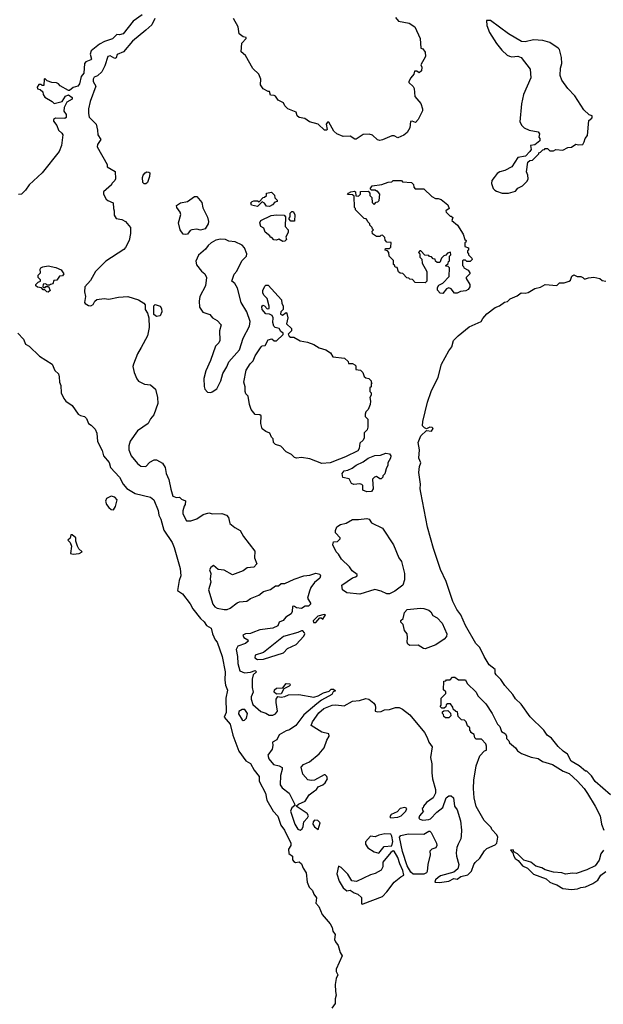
# Model space of a CAD drawing. Extents: x 1861455 to 2058065, y 200073 to 437907.
# Tile 270 of 574: x 1903355 to 1908263, y 368248 to 376534. Entities that reach past the tile are written whole.
import ezdxf

# ---------------------------------------------------------------- set-up
doc = ezdxf.new("R2010")
doc.units = 0

msp = doc.modelspace()

# ---------------------------------------------------------------- linework, layer by layer
at = {"layer": '0CON05XD'}
for points in [[(1904385.8, 376575), (1904308.3, 376521.7), (1904225, 376414.2), (1904195, 376406.7), (1904171.7, 376408.3), (1904135, 376374), (1904068.3, 376351.7), (1904025, 376328.8), (1903955, 376272), (1903946.9, 376245), (1903957.6, 376202.4), (1903954, 376196), (1903911.1, 376178.9), (1903900, 376165), (1903894.2, 376085), (1903872, 376055), (1903858.5, 375995), (1903845, 375976), (1903806, 375964), (1903775, 375937.5), (1903765, 375937.5), (1903696.4, 375976.4), (1903680, 375995), (1903664.1, 376004.1), (1903625, 376006.7), (1903585, 376020), (1903565, 376040), (1903560, 376035), (1903558.3, 375981.7), (1903545, 375980), (1903535, 375990), (1903515, 375987.5), (1903501.2, 375965), (1903505, 375952.5), (1903527.5, 375947.5), (1903548.3, 375928.3), (1903552.5, 375905), (1903565, 375883.3), (1903627.5, 375845), (1903645, 375827.5), (1903712.5, 375845), (1903740.7, 375889.3), (1903765, 375902.5), (1903795, 375880), (1903795.7, 375864.3), (1903750.6, 375839.4), (1903730, 375795), (1903725.8, 375765), (1903745.7, 375735), (1903745, 375710), (1903735, 375704), (1903655, 375705.6), (1903638, 375695), (1903639.7, 375679.7), (1903666.7, 375645), (1903682.5, 375605), (1903709.5, 375579.5), (1903716.7, 375565), (1903705.8, 375475), (1903686.3, 375423.7), (1903545, 375246.7), (1903433.3, 375145), (1903405, 375100), (1903370, 375065), (1903345, 375062.5)], [(1904491.9, 376545), (1904465, 376490), (1904416, 376445), (1904305, 376354), (1904227.4, 376262.6), (1904175, 376242.5), (1904165, 376213.3), (1904155, 376206.7), (1904115, 376230), (1904097.5, 376225), (1904070.8, 376145), (1904046.2, 376095), (1904008.9, 376061.1), (1903980.6, 376049.4), (1903972.5, 376035), (1903973.8, 376013.8), (1903994.3, 375975), (1903947.8, 375845), (1903932.5, 375785), (1903932.5, 375745), (1903938.8, 375715), (1903996.7, 375655), (1904008.8, 375605), (1904010.8, 375565), (1904036.2, 375525), (1904010, 375485), (1904007.5, 375465), (1904090, 375315), (1904090, 375295), (1904157, 375257), (1904160, 375195), (1904155, 375180), (1904130, 375155), (1904126.4, 375143.6), (1904060, 375085), (1904060, 375065), (1904083.6, 375023.6), (1904095, 375012.5), (1904141.7, 374991.7), (1904142.5, 374945), (1904150, 374925), (1904148.3, 374888.3)], [(1906385, 375517.5), (1906363, 375523), (1906322.5, 375562.5), (1906295, 375570), (1906243, 375567), (1906185, 375527.5), (1906175, 375527.5), (1906133, 375553), (1906075, 375552.5), (1906022.5, 375575), (1905997.5, 375595), (1905955, 375672.5), (1905945, 375672.5), (1905933.8, 375655), (1905940.7, 375609.3), (1905935.9, 375604.1), (1905917.5, 375605), (1905865, 375656.2), (1905793.6, 375673.6), (1905751.7, 375701.7), (1905705, 375710), (1905690, 375725), (1905680, 375755), (1905610, 375785), (1905585, 375810), (1905572.5, 375835), (1905528.3, 375858.3), (1905505, 375890), (1905495, 375897.5), (1905465, 375900), (1905455, 375930), (1905445, 375930), (1905403, 375953), (1905381.2, 375985), (1905383, 376033), (1905367, 376077), (1905315, 376122.5), (1905253.6, 376233.6), (1905217.5, 376265), (1905223.6, 376336.4), (1905260, 376375), (1905260, 376385), (1905235, 376390), (1905200, 376415), (1905192.5, 376475), (1905152.5, 376545)], [(1906515, 376552.5), (1906540.7, 376520.7), (1906630, 376505), (1906677.5, 376475), (1906723.3, 376375), (1906730, 376295), (1906745, 376290), (1906765, 376260), (1906766.7, 376225), (1906730, 376155), (1906737.5, 376135), (1906735, 376102.5), (1906715, 376087.5), (1906695, 376100), (1906675, 376100), (1906670, 376075), (1906643.9, 376046.1), (1906626.7, 376015), (1906627.5, 376005), (1906665, 375971.2), (1906674, 375955), (1906677.7, 375887.7), (1906727.7, 375827.7), (1906743.3, 375785), (1906743, 375767), (1906706.1, 375693.9), (1906685, 375670), (1906655, 375680), (1906641.7, 375678.3), (1906637.5, 375625), (1906612.5, 375585), (1906585, 375562.5), (1906535, 375540), (1906505, 375557.5), (1906485, 375557.5), (1906405, 375522.5), (1906385, 375517.5)], [(1907465, 375073.8), (1907525, 375090), (1907544.1, 375115.9), (1907582.5, 375135), (1907622.5, 375175), (1907632.5, 375195), (1907630, 375225), (1907617.5, 375255), (1907630, 375335), (1907645, 375350), (1907668.3, 375351.7), (1907720, 375405), (1907720, 375415), (1907735, 375420), (1907755, 375440), (1907768.3, 375441.7), (1907775, 375450), (1907795, 375450), (1907815, 375430), (1907845, 375430), (1907865, 375442.5), (1907923, 375437), (1907965, 375457.5), (1907995, 375462.5), (1908033, 375487), (1908055, 375480), (1908090, 375485), (1908102.5, 375505), (1908110, 375535), (1908131.7, 375558.3), (1908142.5, 375685), (1908167.5, 375705), (1908170, 375715), (1908170, 375725), (1908145, 375732.5), (1908100, 375775), (1908025, 375892.5), (1907964.1, 375954.1), (1907913.3, 376025), (1907900, 376065), (1907904.1, 376125.9), (1907913.8, 376165), (1907912, 376215), (1907893.9, 376283.9), (1907883.3, 376295), (1907812.7, 376342.7), (1907755, 376359.2), (1907676.1, 376363.9), (1907605, 376346.7), (1907575, 376350), (1907465.8, 376415.8), (1907315, 376527.5), (1907281.7, 376528.3), (1907282.5, 376485), (1907306.2, 376425), (1907365, 376333.3), (1907408.8, 376278.8), (1907455, 376236.7), (1907475, 376226.7), (1907495, 376221.2), (1907545, 376226.2), (1907572.5, 376215), (1907647.7, 376117.7), (1907653.3, 376045), (1907592, 375905), (1907576, 375825), (1907560, 375675), (1907577.5, 375645), (1907597.5, 375625), (1907640, 375605), (1907715, 375590), (1907727.5, 375575), (1907720, 375545), (1907730, 375535), (1907730, 375515), (1907688.3, 375481.7), (1907650, 375475), (1907657, 375443), (1907646.4, 375423.6), (1907610, 375385), (1907545, 375373.3), (1907493.9, 375296.1), (1907435, 375266.2), (1907392.5, 375255), (1907370.7, 375239.3), (1907345, 375207.5), (1907325, 375180), (1907322.5, 375155), (1907337.5, 375115), (1907350.5, 375100.5), (1907365, 375090), (1907413.9, 375073.9), (1907465, 375073.8)], [(1904415, 375152.5), (1904403, 375153), (1904390, 375165), (1904387.5, 375205), (1904392.5, 375225), (1904410, 375245), (1904425, 375252.5), (1904441.7, 375251.7), (1904450, 375245), (1904447.5, 375215), (1904430, 375165), (1904415, 375152.5)], [(1906915, 374230), (1906891.7, 374231.7), (1906868.3, 374258.3), (1906868.3, 374281.7), (1906880.7, 374299.3), (1906913, 374317), (1906967, 374373), (1906970, 374445), (1906958.3, 374458.3), (1906940, 374460), (1906940, 374465), (1906958.3, 374481.7), (1906961.7, 374498.3), (1906970, 374505), (1906970, 374545), (1906980, 374555), (1906978.3, 374578.3), (1906951.7, 374568.3), (1906938.3, 374551.7), (1906921.7, 374548.3), (1906901.7, 374528.3), (1906888.3, 374491.7), (1906865, 374490), (1906851.7, 374501.7), (1906848.3, 374518.3), (1906831.7, 374521.7), (1906818.3, 374538.3), (1906801.7, 374541.7), (1906795, 374550), (1906761.7, 374551.7), (1906728.3, 374588.3), (1906721.7, 374588.3), (1906710, 374575), (1906720, 374565), (1906720, 374535), (1906738.3, 374518.3), (1906740, 374485), (1906780, 374415), (1906780, 374335), (1906765, 374320), (1906681.7, 374321.7), (1906658.3, 374348.3), (1906635, 374350), (1906628.3, 374358.3), (1906611.7, 374361.7), (1906578.3, 374398.3), (1906555, 374400), (1906541.7, 374411.7), (1906528.3, 374448.3), (1906511.7, 374451.7), (1906508.3, 374468.3), (1906500, 374475), (1906498.3, 374508.3), (1906463, 374543), (1906460, 374575), (1906448.3, 374588.3), (1906430, 374595), (1906431.7, 374608.3), (1906465, 374610), (1906475, 374620), (1906478.3, 374658.3), (1906441.7, 374661.7), (1906428.3, 374678.3), (1906425, 374700), (1906405, 374720), (1906391.7, 374718.3), (1906385, 374710), (1906355, 374710), (1906321.7, 374731.7), (1906320, 374755), (1906330, 374765), (1906321.7, 374771.7), (1906320, 374785), (1906300, 374805), (1906300, 374815), (1906281.7, 374831.7), (1906278.3, 374848.3), (1906268.3, 374858.3), (1906251.7, 374861.7), (1906180, 374935), (1906180, 374945), (1906170, 374955), (1906168.3, 375048.3), (1906155, 375060), (1906112.5, 375062.5), (1906120, 375075), (1906140, 375085), (1906171.7, 375091.7), (1906180, 375085), (1906181.7, 375051.7), (1906205, 375050), (1906220, 375065), (1906221.7, 375088.3), (1906285, 375090), (1906300, 375075), (1906300, 375055), (1906317, 375037), (1906320, 374995), (1906335, 374980), (1906351.7, 374998.3), (1906368.3, 375001.7), (1906378.3, 375011.7), (1906382.5, 375065), (1906365, 375090), (1906355, 375090), (1906345, 375100), (1906315, 375100), (1906301.7, 375111.7), (1906320, 375135), (1906401.7, 375148.3), (1906453, 375167), (1906485, 375170), (1906495, 375180), (1906565, 375180), (1906575, 375170), (1906650, 375165), (1906668.3, 375148.3), (1906670, 375125), (1906681.7, 375111.7), (1906755, 375110), (1906820, 375045), (1906850.7, 375030.7), (1906875, 375030), (1906900.7, 375020.7), (1906956.7, 374975), (1906967.5, 374945), (1906940, 374925), (1906942.5, 374915), (1906975, 374880), (1906985, 374880), (1906998.3, 374868.3), (1906990, 374845), (1907037.5, 374805), (1907085, 374730), (1907100, 374685), (1907110, 374675), (1907108.3, 374661.7), (1907100, 374655), (1907100, 374625), (1907130, 374615), (1907130, 374595), (1907121.7, 374588.3), (1907120, 374575), (1907130, 374565), (1907130, 374555), (1907158.3, 374528.3), (1907160, 374515), (1907145, 374500), (1907115, 374500), (1907105, 374510), (1907085, 374510), (1907080, 374505), (1907080, 374465), (1907088.3, 374458.3), (1907090, 374445), (1907126.4, 374426.4), (1907140, 374405), (1907140, 374395), (1907110, 374365), (1907110, 374355), (1907140, 374305), (1907140, 374285), (1907126.4, 374263.6), (1907107, 374253), (1907063.6, 374246.4), (1907035, 374232.5), (1907011.7, 374231.7), (1906985, 374270), (1906965, 374277.5), (1906945, 374270), (1906915, 374230)], [(1904745.7, 374725.7), (1904730, 374730), (1904704.2, 374765), (1904690.6, 374825), (1904710.5, 374895), (1904704.4, 374915), (1904676, 374955), (1904675, 374970), (1904708.3, 374991.7), (1904765.9, 375004.1), (1904825, 375046.7), (1904845, 375047.5), (1904886.7, 374995), (1904895, 374950), (1904935, 374872.5), (1904944, 374835), (1904940, 374815), (1904913.8, 374775), (1904875, 374763.5), (1904845, 374770), (1904802.9, 374767.1), (1904789.4, 374760.6), (1904765, 374729.4), (1904745.7, 374725.7)], [(1905355, 374962.5), (1905305, 374972.5), (1905298.3, 374991.7), (1905310, 375005), (1905325, 375010), (1905355, 375010), (1905368.3, 375001.7), (1905401.7, 375038.3), (1905415, 375040), (1905430, 375055), (1905430, 375075), (1905471.7, 375081.7), (1905497, 375057), (1905500, 375035), (1905520, 375015), (1905520, 375005), (1905501.7, 374998.3), (1905480, 374975), (1905455, 374963.3), (1905430, 374965), (1905415, 374990), (1905395, 375000), (1905355, 374962.5)], [(1904148.3, 374888.3), (1904165, 374862.5), (1904215, 374853.3), (1904245, 374836.7), (1904286.7, 374785), (1904286.2, 374735), (1904276.2, 374675), (1904244.1, 374615.9), (1904229.5, 374600.5), (1904078.3, 374501.7), (1903992, 374415), (1903951.5, 374338.5), (1903903.8, 374285), (1903901.2, 374245), (1903908.8, 374205), (1903900, 374155), (1903906.2, 374145), (1903935, 374128.8), (1903953.6, 374126.4), (1903971.7, 374138.3), (1903987.5, 374165), (1904005, 374180), (1904065, 374187.1), (1904105, 374183.1), (1904185, 374200), (1904265, 374204.2), (1904355, 374176.7), (1904399.7, 374149.7), (1904410.5, 374135), (1904409.6, 374095), (1904430.5, 374065), (1904440, 374025), (1904443.1, 373945), (1904428.8, 373875), (1904376, 373775), (1904346.6, 373723.4), (1904311.2, 373635), (1904306.7, 373615), (1904318.8, 373565), (1904340.9, 373510.9), (1904355, 373491.2), (1904405, 373466.7), (1904455, 373462.5), (1904498, 373425), (1904513.3, 373355), (1904515.6, 373305), (1904481.7, 373208.3), (1904455.9, 373174.1), (1904436.7, 373135), (1904346.2, 373075), (1904283.9, 372986.1), (1904271.7, 372948.3), (1904273.8, 372915), (1904291.2, 372865), (1904345, 372798.8), (1904375, 372776.2), (1904415, 372773.8), (1904450.4, 372809.6), (1904485, 372831), (1904505, 372829.7), (1904555, 372802.9), (1904578.4, 372765), (1904586.7, 372715), (1904610.3, 372665), (1904625, 372583.3), (1904644.1, 372524.1), (1904675, 372512.5), (1904700, 372515), (1904715, 372500), (1904750, 372485), (1904747, 372453), (1904738.3, 372441.7), (1904728.3, 372401.7), (1904727.5, 372375), (1904758.3, 372318.3), (1904795, 372317.5), (1904845, 372333.3), (1904899.3, 372370.7), (1904945, 372383.3), (1904976.4, 372376.4), (1905055, 372377.5), (1905095, 372363.3), (1905110, 372345), (1905123.3, 372295), (1905165, 372260), (1905210, 372235), (1905236.7, 372185), (1905331.7, 372061.7), (1905330, 372005), (1905350, 371955), (1905325, 371926.7), (1905268.3, 371921.7), (1905233.3, 371895), (1905145, 371861.2), (1905075, 371902.5), (1905025, 371906.7), (1904985, 371940), (1904962.5, 371925), (1904952.5, 371905), (1904962.5, 371875), (1904957.5, 371825), (1904961.2, 371801.2), (1904943.6, 371735), (1904980, 371615), (1904995, 371592.5), (1905015, 371581.9), (1905075, 371570), (1905098.8, 371571.2), (1905125, 371582.7), (1905182.6, 371627.4), (1905205, 371635.8), (1905265, 371641.5), (1905295, 371662.7), (1905365, 371690.8), (1905405, 371721.2), (1905465, 371740.4), (1905505, 371769.6), (1905530.9, 371769.1), (1905555, 371788.2), (1905585, 371789.6), (1905662.7, 371827.3), (1905745, 371853.4), (1905795, 371860), (1905844.5, 371875.5), (1905878.2, 371868.2), (1905885.4, 371855), (1905878.9, 371835), (1905835, 371798.9), (1905804.3, 371755.7), (1905791.2, 371725), (1905776.4, 371666.4), (1905800, 371625), (1905800, 371615), (1905785, 371600), (1905755, 371600), (1905725, 371580), (1905683.6, 371583.6), (1905667, 371597), (1905655, 371597.5), (1905650, 371595), (1905646.4, 371553.6), (1905637.5, 371535), (1905593.6, 371506.4), (1905570.7, 371479.3), (1905537.5, 371465), (1905525, 371432.2), (1905485, 371413.9), (1905375, 371400.6), (1905315, 371377.5), (1905295, 371367.5), (1905253.9, 371366.1), (1905232.5, 371355), (1905238.8, 371335), (1905275, 371316.7), (1905276, 371305), (1905253.8, 371285), (1905189.2, 371260.8), (1905176.4, 371235), (1905188.1, 371175), (1905190, 371115), (1905205.8, 371055), (1905245, 371038.9), (1905296.2, 371043.8), (1905335, 371057.5), (1905347, 371047), (1905319.3, 371020.7), (1905310, 370985), (1905308.8, 370915), (1905318, 370875), (1905302.5, 370835), (1905302.5, 370815), (1905315, 370772.5), (1905383, 370713), (1905425, 370698.9), (1905452.1, 370682.1), (1905485, 370682.9), (1905505, 370692.2), (1905523.1, 370715), (1905511.4, 370788.6), (1905513.3, 370815), (1905525, 370840), (1905553, 370833), (1905585, 370837.5), (1905615, 370852.5), (1905703.6, 370856.4), (1905828.3, 370831.7), (1905865, 370843.3), (1905910.5, 370869.5), (1905957, 370883), (1905975, 370900), (1905995, 370900), (1906010, 370885), (1905991.7, 370878.3), (1905980, 370855), (1905893.1, 370806.9), (1905852.7, 370777.3), (1905743.3, 370685), (1905677.5, 370595), (1905625, 370558.8), (1905595, 370550), (1905536.7, 370515), (1905517.5, 370475), (1905480, 370455), (1905483.8, 370425), (1905478, 370395), (1905443.3, 370345), (1905450, 370315), (1905490, 370265), (1905536.4, 370256.4), (1905561.7, 370241.7), (1905562.5, 370225), (1905547.5, 370175), (1905546, 370095), (1905561.3, 370071.3), (1905622.5, 370025), (1905667.5, 369935), (1905668.3, 369921.7), (1905645, 369902.5), (1905632.5, 369875), (1905668.9, 369765), (1905695, 369721.4), (1905715, 369713.8), (1905730, 369725), (1905740, 369745), (1905743.3, 369785), (1905775, 369817.5), (1905783.8, 369835), (1905773.8, 369855), (1905680, 369915), (1905698.8, 369931.2), (1905755, 369957.5), (1905789.2, 370010.8), (1905835.2, 370044.8), (1905851.8, 370055), (1905865, 370079.5), (1905904, 370095), (1905925, 370113.3), (1905943.5, 370145), (1905938.9, 370165), (1905925, 370178.6), (1905915, 370179.2), (1905835, 370134.4), (1905805, 370130.6), (1905777, 370137), (1905735.8, 370185.8), (1905721.2, 370245), (1905741.2, 370265), (1905791.5, 370288.5), (1905874.2, 370355), (1905915, 370407.5), (1905938.9, 370471.1), (1905958.8, 370505), (1905954.2, 370525), (1905895, 370538.9), (1905807.5, 370595), (1905818, 370625), (1905870.2, 370699.8), (1905912.2, 370737.8), (1905984.1, 370765.9), (1906015, 370768.5), (1906085, 370759.2), (1906155, 370799.6), (1906213.3, 370805), (1906265, 370820.6), (1906291.4, 370815), (1906332.4, 370782.4), (1906344.5, 370765), (1906348.1, 370745), (1906343.8, 370713.8), (1906365, 370708.8), (1906395, 370712), (1906424.3, 370725.7), (1906465, 370730), (1906515, 370746.7), (1906546.4, 370746.4), (1906575, 370732.5), (1906637.5, 370685), (1906760, 370535), (1906783.3, 370495), (1906796.7, 370455), (1906823.3, 370415), (1906811.2, 370325), (1906821.7, 370271.7), (1906820, 370195), (1906826.2, 370146.2), (1906853.3, 370055), (1906852.5, 370025), (1906833, 369987), (1906775, 369947.5), (1906750, 369915), (1906748.3, 369901.7), (1906740, 369895), (1906741.7, 369881.7), (1906750, 369875), (1906717.5, 369835), (1906712.5, 369815), (1906720, 369805), (1906745, 369798.8), (1906795, 369802.5), (1906810.5, 369809.5), (1906864.3, 369865.7), (1906912.5, 369905), (1906942.5, 369985), (1906965, 370003.3), (1906985, 370002.5), (1907002.5, 369985), (1907012.5, 369915), (1907033.3, 369885), (1907063.6, 369793.6), (1907071.2, 369715), (1907068.8, 369665), (1907065, 369640), (1907043.6, 369596.4), (1907031.7, 369568.3), (1907025.8, 369524.2), (1907027.8, 369495), (1907048.1, 369425), (1907040.5, 369389.5), (1907005, 369360), (1906895, 369330), (1906875, 369316.2), (1906853.3, 369295), (1906847.5, 369277.5), (1906885, 369274), (1906964.1, 369285.9), (1907005, 369307.5), (1907035, 369302.5), (1907065, 369322.5), (1907125, 369337.5), (1907155, 369370), (1907173.3, 369425), (1907185, 369442.5), (1907225, 369477.5), (1907265, 369540), (1907285, 369560), (1907355, 369590), (1907367, 369603), (1907377.5, 369655), (1907367.5, 369675), (1907325, 369720), (1907320, 369735), (1907260, 369795), (1907194.1, 369914.1), (1907176.4, 369986.4), (1907170.8, 370065), (1907174, 370135), (1907193.8, 370255), (1907225, 370340), (1907265, 370380), (1907281.7, 370388.3), (1907281.7, 370421.7), (1907275, 370440), (1907238.3, 370478.3), (1907195, 370480), (1907181.7, 370491.7), (1907178.3, 370518.3), (1907150, 370535), (1907150, 370545), (1907140, 370555), (1907140, 370575), (1907121.7, 370591.7), (1907110, 370625), (1907095, 370640), (1907071.7, 370641.7), (1907041.7, 370671.7), (1907038.3, 370708.3), (1907021.7, 370711.7), (1907001.7, 370731.7), (1906998.3, 370748.3), (1906978.3, 370778.3), (1906951.7, 370778.3), (1906941.7, 370768.3), (1906938.3, 370751.7), (1906925, 370740), (1906905, 370740), (1906890, 370755), (1906900, 370765), (1906900, 370825), (1906940, 370865), (1906938.3, 370878.3), (1906920, 370895), (1906921.7, 370968.3), (1906938.3, 370971.7), (1906945, 370980), (1906975, 370980), (1906995, 371000), (1907015, 371000), (1907045, 370980), (1907105, 370980), (1907117, 370947), (1907193.3, 370875), (1907207.5, 370845), (1907275.8, 370775.8), (1907330, 370695), (1907372.5, 370605), (1907392.5, 370585), (1907407.5, 370545), (1907440, 370525), (1907450, 370505), (1907450, 370485), (1907470, 370465), (1907475, 370450), (1907525, 370407.5), (1907540.7, 370380.7), (1907575, 370358.8), (1907657.7, 370327.7), (1907715, 370316), (1907752.9, 370292.9), (1907835, 370266), (1907925, 370211.2), (1907975, 370190), (1908046.7, 370125), (1908101.2, 370065), (1908131.4, 370021.4), (1908196, 369915), (1908236, 369835), (1908248.8, 369765), (1908268.8, 369715)], [(1905568.3, 374668.3), (1905535, 374687.5), (1905515, 374680), (1905493, 374683), (1905475, 374700), (1905465, 374700), (1905460, 374715), (1905420, 374745), (1905409.3, 374779.3), (1905382.5, 374795), (1905373.8, 374825), (1905383.3, 374845), (1905470, 374885), (1905515, 374893.3), (1905578.3, 374888.3), (1905590, 374875), (1905587.5, 374795), (1905612.5, 374765), (1905612.5, 374745), (1905592.5, 374705), (1905597.5, 374685), (1905585, 374670), (1905568.3, 374668.3)], [(1905665, 374840), (1905635, 374840), (1905620, 374855), (1905620, 374865), (1905630, 374875), (1905630, 374905), (1905645, 374920), (1905655, 374920), (1905670, 374895), (1905665, 374840)], [(1904963, 373397), (1904975, 373403.3), (1905011.7, 373428.3), (1905025, 373448.8), (1905045.6, 373495), (1905062.2, 373557.8), (1905097.9, 373612.1), (1905114, 373655), (1905202.5, 373755), (1905233.8, 373855), (1905287.5, 373955), (1905294.3, 373995), (1905265.6, 374075), (1905217.8, 374155), (1905188, 374275), (1905165, 374313.3), (1905140, 374335), (1905158.3, 374391.7), (1905182.3, 374417.7), (1905223.3, 374505), (1905262.5, 374545), (1905264.2, 374565), (1905245.8, 374615), (1905225, 374636), (1905167.5, 374665), (1905115, 374670), (1905085, 374684), (1905045, 374687.1), (1905005, 374677.5), (1904966.7, 374655), (1904940, 374635), (1904918, 374602), (1904858.3, 374551.7), (1904837, 374503), (1904841.7, 374471.7), (1904885, 374417.5), (1904912.5, 374395), (1904926.7, 374365), (1904918.8, 374295), (1904870, 374205), (1904863.3, 374165), (1904866.7, 374115), (1904895, 374073.3), (1904955, 374052.5), (1904977.5, 374025), (1905015, 374003.3), (1905050, 373965), (1905034.3, 373915.7), (1905037.5, 373835), (1905028.8, 373815), (1905002.3, 373787.7), (1904960, 373665), (1904921.2, 373578.8), (1904904, 373515), (1904906.4, 373446.4), (1904913.3, 373425), (1904935, 373400), (1904963, 373397)], [(1903595, 374242.5), (1903583, 374243), (1903565, 374260), (1903551.7, 374261.7), (1903538.3, 374278.3), (1903505, 374282.5), (1903490, 374295), (1903490, 374305), (1903510, 374325), (1903530, 374335), (1903530, 374345), (1903510, 374365), (1903510, 374385), (1903530, 374405), (1903527.5, 374435), (1903532.5, 374445), (1903550, 374455), (1903595, 374462.5), (1903659.3, 374449.3), (1903705, 374430), (1903726.7, 374395), (1903715, 374380), (1903690, 374375), (1903668.3, 374341.7), (1903641.7, 374338.3), (1903635, 374310), (1903613, 374307), (1903605, 374300), (1903585, 374300), (1903575, 374310), (1903551.7, 374308.3), (1903550, 374285), (1903555, 374280), (1903568.3, 374281.7), (1903575, 374290), (1903598.3, 374288.3), (1903610, 374255), (1903595, 374242.5)], [(1908325, 370012.5), (1908195, 370122.5), (1908165, 370170), (1908125, 370210), (1908115, 370210), (1908060, 370255), (1907993.3, 370295), (1907963, 370353), (1907925, 370377.5), (1907885, 370417.5), (1907828, 370488), (1907792.3, 370512.3), (1907762.5, 370555), (1907648.3, 370668.3), (1907573.3, 370775), (1907525, 370820), (1907503.3, 370855), (1907435, 370930), (1907400.5, 370980.5), (1907361.2, 371021.2), (1907353.8, 371035), (1907352.5, 371065), (1907304.4, 371104.4), (1907260, 371175), (1907225, 371251.2), (1907191.2, 371285), (1907105, 371436.7), (1907064, 371525), (1907030.7, 371570.7), (1906999.1, 371639.1), (1906940.8, 371805), (1906895, 371907.5), (1906834.3, 372085), (1906784.5, 372264.5), (1906729.2, 372555), (1906724.3, 372585), (1906727.1, 372625), (1906712.9, 372725), (1906717.5, 372775), (1906728, 372805), (1906711.4, 372845), (1906718.6, 372915), (1906706, 372975), (1906727.7, 373032.3), (1906775, 373077.5), (1906817.5, 373072.5), (1906833.3, 373095), (1906823.6, 373103.6), (1906805, 373103.8), (1906775, 373092.5), (1906759.5, 373099.5), (1906743.8, 373115), (1906745, 373152.5), (1906784, 373315), (1906816.2, 373405), (1906873.3, 373525), (1906903.3, 373635), (1906965, 373747.5), (1906989.5, 373780.5), (1907003.3, 373835), (1907042.5, 373875), (1907135, 373950), (1907236.4, 373993.6), (1907250.7, 374019.3), (1907285, 374057.5), (1907355, 374113.3), (1907390, 374125), (1907433, 374157), (1907458.3, 374161.7), (1907480, 374185), (1907538.3, 374211.7), (1907573, 374237), (1907605, 374232.5), (1907631.7, 374238.3), (1907688.3, 374271.7), (1907735, 374282.5), (1907775, 374306.7), (1907871.7, 374298.3), (1907895, 374320), (1907935, 374320), (1907977, 374333), (1907987, 374343), (1907997.5, 374375), (1908015, 374387.5), (1908043, 374373), (1908075, 374372.5), (1908090, 374365), (1908103, 374353), (1908115, 374352.5), (1908138.3, 374361.7), (1908185, 374367.5), (1908235, 374357.5), (1908255, 374340), (1908285, 374332.5)], [(1905895, 372800), (1905795, 372837.5), (1905725, 372850), (1905683, 372843), (1905665, 372850), (1905640, 372875), (1905596.4, 372896.4), (1905550, 372945), (1905505, 372960), (1905490, 372975), (1905487, 373007), (1905471.7, 373021.7), (1905460, 373055), (1905425, 373067.5), (1905395, 373090), (1905382.5, 373135), (1905385, 373200), (1905375, 373210), (1905335, 373212.5), (1905302.5, 373255), (1905287.5, 373295), (1905277, 373367), (1905257, 373387), (1905250, 373405), (1905252.5, 373445), (1905240, 373485), (1905260.8, 373585), (1905292.1, 373637.9), (1905317.3, 373662.7), (1905334.3, 373705.7), (1905385, 373782.5), (1905395, 373790), (1905418.3, 373791.7), (1905445, 373840), (1905475, 373847.5), (1905495, 373832.5), (1905515, 373831.2), (1905570, 373885), (1905570, 373895), (1905550.7, 373910.7), (1905536.4, 373936.4), (1905504.1, 373944.1), (1905491.2, 373955), (1905483.3, 373985), (1905486.7, 374025), (1905477.5, 374045), (1905455, 374056.7), (1905425, 374060), (1905394.2, 374095), (1905392.3, 374117.7), (1905399.3, 374130.7), (1905415, 374126.7), (1905435, 374100), (1905452.5, 374105), (1905453.8, 374123.8), (1905436.7, 374186.7), (1905407, 374217), (1905400, 374235), (1905400, 374255), (1905417, 374293), (1905425, 374300), (1905445, 374300), (1905557, 374177), (1905560, 374145), (1905570, 374125), (1905570, 374095), (1905550, 374075), (1905547.5, 374055), (1905565, 374047.5), (1905595, 374070), (1905601.7, 374061.7), (1905610, 374025), (1905600, 373975), (1905640, 373935), (1905640, 373915), (1905613, 373887), (1905620.7, 373870.7), (1905633.6, 373863.6), (1905661.7, 373861.7), (1905715, 373832.5), (1905775, 373820), (1905829.5, 373799.5), (1905875, 373773.3), (1905930, 373755), (1905969.3, 373729.3), (1905988.3, 373698.3), (1906087, 373687), (1906118.3, 373658.3), (1906121.7, 373641.7), (1906155, 373640), (1906175, 373630), (1906181.7, 373621.7), (1906181.7, 373591.7), (1906220, 373585), (1906240, 373565), (1906251.7, 373531.7), (1906265, 373520), (1906290, 373515), (1906310, 373495), (1906311.7, 373481.7), (1906320, 373475), (1906311.7, 373468.3), (1906310, 373445), (1906300, 373435), (1906300, 373405), (1906310, 373395), (1906310, 373375), (1906300, 373355), (1906306.7, 373325), (1906303, 373297), (1906286.7, 373255), (1906267.5, 373235), (1906260, 373215), (1906260, 373195), (1906281.7, 373171.7), (1906283.3, 373105), (1906277, 373083), (1906253, 373057), (1906252.5, 373015), (1906243, 372997), (1906215, 372970), (1906211.2, 372925), (1906200, 372905), (1906095.9, 372854.1), (1906045, 372836.7), (1905965, 372803.8), (1905895, 372800)], [(1904505, 374037.5), (1904483.8, 374053.8), (1904483.3, 374125), (1904495, 374137.5), (1904535, 374122.5), (1904546.7, 374105), (1904550, 374075), (1904535, 374042.5), (1904505, 374037.5)], [(1903340, 373895), (1903386.2, 373845), (1903404.1, 373804.1), (1903435, 373787.5), (1903521.7, 373701.7), (1903627.5, 373635)], [(1903627.5, 373635), (1903651.7, 373581.7), (1903680, 373555), (1903687.7, 373527.7), (1903688.8, 373485), (1903700, 373455), (1903703.3, 373395), (1903725, 373347.5), (1903743.3, 373325), (1903795, 373287.5), (1903847.5, 373215), (1903865, 373203.3), (1903900, 373195), (1903917, 373177), (1903932.5, 373135), (1903955, 373122.5), (1903988.8, 373088.8), (1904003.8, 373055), (1904010, 372985), (1904047.8, 372907.8), (1904060.6, 372865), (1904107.8, 372807.8), (1904120, 372765), (1904194, 372685), (1904223.8, 372625), (1904255, 372590), (1904325, 372547.5), (1904455, 372516.2), (1904484.1, 372494.1), (1904518.8, 372405), (1904526.2, 372365), (1904542.3, 372332.3), (1904568.3, 372238.3), (1904636, 372135), (1904655, 372092.5), (1904704, 371915), (1904710, 371855), (1904696, 371815), (1904681.2, 371731.2), (1904723.4, 371703.4), (1904788, 371618), (1904811.4, 371575), (1904875.7, 371495.7), (1904906.4, 371466.4), (1904926.8, 371436.8), (1904965, 371413.3), (1904975.5, 371365.5), (1904999.2, 371315), (1905017.1, 371295), (1905058.5, 371175), (1905083.8, 371045), (1905079.4, 370975), (1905086.7, 370935), (1905103, 370893), (1905088.5, 370825), (1905092.5, 370705), (1905075.8, 370665), (1905126, 370606), (1905147.3, 370512.7), (1905198, 370378), (1905257.4, 370297.4), (1905296, 370275), (1905327.4, 370217.4), (1905370, 370165), (1905370, 370125), (1905422, 370025), (1905433.3, 369965), (1905485.6, 369875), (1905525, 369832), (1905550.9, 369755), (1905582.5, 369715), (1905634.4, 369605), (1905634.2, 369585), (1905615.7, 369554.3), (1905618.5, 369518.5), (1905649.2, 369495), (1905649.4, 369465), (1905659.7, 369449.7), (1905675, 369442), (1905705, 369446.2), (1905725, 369431.2), (1905738.5, 369395), (1905764.6, 369355), (1905773.3, 369275), (1905789.5, 369235), (1905816.4, 369206.4), (1905828.5, 369175), (1905850.8, 369145), (1905845, 369100), (1905871.2, 369071.2), (1905898, 369005), (1905965.4, 368925.4), (1905982, 368895), (1905987.5, 368865), (1906008.8, 368835), (1906003.8, 368795), (1906010, 368775), (1906033.9, 368743.9), (1906050, 368685), (1906066.7, 368655), (1906015.8, 368544.2), (1906015.8, 368525.8), (1906030, 368495), (1906017.5, 368465), (1906009.2, 368415), (1906010, 368355), (1906018, 368325), (1906008, 368295), (1906006.9, 368255), (1905981.1, 368215)], [(1906275, 372560), (1906240, 372575), (1906240, 372615), (1906231.7, 372621.7), (1906215, 372627.5), (1906165, 372622.5), (1906145, 372630), (1906125, 372670), (1906071.7, 372681.7), (1906067.5, 372715), (1906085, 372736.7), (1906115, 372742.5), (1906150.7, 372759.3), (1906185, 372786.7), (1906245, 372813.3), (1906286.4, 372843.6), (1906342.3, 372867.7), (1906389.3, 372870.7), (1906435, 372887.5), (1906465, 372880), (1906477.5, 372865), (1906472.5, 372845), (1906452.5, 372805), (1906452.5, 372785), (1906437.5, 372755), (1906427, 372713), (1906410, 372695), (1906410, 372685), (1906395, 372670), (1906385, 372670), (1906355, 372690), (1906340, 372685), (1906323, 372667), (1906327.5, 372585), (1906315, 372562.5), (1906275, 372560)], [(1904145, 372408.8), (1904162, 372438), (1904175.8, 372495), (1904155, 372516), (1904125, 372523.8), (1904084.2, 372505.8), (1904076.4, 372483.6), (1904086.2, 372455), (1904105, 372428.8), (1904125, 372411.2), (1904145, 372408.8)], [(1906215, 371700.4), (1906105, 371710), (1906071.2, 371735), (1906063.3, 371775), (1906153.6, 371836.4), (1906180, 371845), (1906193.3, 371855), (1906193.3, 371865), (1906150, 371895), (1906129.3, 371929.3), (1906062.5, 371995), (1906036.4, 372036.4), (1906017.5, 372055), (1905987.5, 372115), (1905995, 372140), (1906027, 372143), (1906050, 372165), (1906050, 372175), (1906010, 372215), (1906010, 372235), (1906023.6, 372266.4), (1906053, 372287), (1906101.7, 372298.3), (1906155, 372327.5), (1906205, 372327.5), (1906275, 372337.5), (1906295, 372330), (1906315, 372300), (1906406.4, 372256.4), (1906500, 372115), (1906543.3, 372005), (1906566.7, 371975), (1906591.2, 371875), (1906590.7, 371819.3), (1906577.5, 371775), (1906510, 371725), (1906465, 371703.3), (1906443.6, 371703.6), (1906395, 371726.2), (1906341.7, 371738.3), (1906215, 371700.4)], [(1903805, 372037.5), (1903855, 372043.3), (1903880, 372055), (1903851.7, 372081.7), (1903840, 372105), (1903827.5, 372145), (1903826.7, 372175), (1903795, 372200), (1903785, 372200), (1903778.3, 372171.7), (1903760, 372155), (1903780, 372135), (1903790, 372105), (1903783, 372043), (1903805, 372037.5)], [(1906765, 371240), (1906751.7, 371241.7), (1906705, 371270), (1906635, 371267.5), (1906618.3, 371278.3), (1906612.5, 371295), (1906617.5, 371335), (1906612.5, 371365), (1906590, 371395), (1906580, 371445), (1906560, 371465), (1906561.7, 371478.3), (1906580, 371495), (1906590, 371545), (1906615, 371570), (1906725, 371582.5), (1906755, 371578.8), (1906795, 371563.8), (1906811.7, 371551.7), (1906830.9, 371520.9), (1906865, 371501.4), (1906907.8, 371455), (1906947.5, 371365), (1906945, 371342.5), (1906925, 371320), (1906855, 371272.5), (1906765, 371240)], [(1905825, 371460), (1905845, 371462.5), (1905878.3, 371501.7), (1905891.7, 371501.7), (1905905, 371490), (1905926.7, 371526.7), (1905915, 371528.8), (1905862.5, 371515), (1905823.3, 371475), (1905825, 371460)], [(1905355, 371150.8), (1905405, 371152.6), (1905575, 371206.5), (1905607.1, 371242.9), (1905680, 371275), (1905743.6, 371346.4), (1905752.5, 371365), (1905750, 371375), (1905735, 371390), (1905725, 371390), (1905694.1, 371375.9), (1905575, 371342.5), (1905405, 371208), (1905335, 371187.5), (1905333.3, 371165), (1905355, 371150.8)], [(1905515, 370857.5), (1905493.8, 370875), (1905496.7, 370895), (1905515, 370908.6), (1905567.5, 370912.5), (1905595, 370949.2), (1905626.7, 370945), (1905630, 370935), (1905622.5, 370925), (1905577, 370903), (1905555, 370860), (1905515, 370857.5)], [(1905235, 370636.2), (1905245, 370640), (1905261.2, 370655), (1905270, 370695), (1905248.3, 370728.3), (1905225, 370730), (1905198.8, 370711.2), (1905196.2, 370693.8), (1905225, 370641.2), (1905235, 370636.2)], [(1906965, 370660), (1906935, 370660), (1906921.7, 370671.7), (1906918.3, 370688.3), (1906910, 370695), (1906911.7, 370708.3), (1906921.7, 370718.3), (1906955, 370720), (1906978.3, 370698.3), (1906980, 370675), (1906965, 370660)], [(1906475, 369817.5), (1906535, 369822), (1906563.3, 369835), (1906602.5, 369875), (1906610, 369895), (1906595, 369905.8), (1906555, 369896.9), (1906530.6, 369869.4), (1906480, 369845), (1906467.5, 369825), (1906475, 369817.5)], [(1905865, 369720), (1905882.5, 369775), (1905862.5, 369795), (1905835, 369798.8), (1905823.3, 369785), (1905821.2, 369765), (1905835, 369742.5), (1905865, 369720)], [(1906375, 369520), (1906420, 369575), (1906485, 369582.5), (1906492.7, 369617.3), (1906485, 369662.5), (1906475, 369680), (1906427, 369683), (1906375, 369672.5), (1906345, 369657.5), (1906305, 369662.5), (1906263.3, 369615), (1906263.3, 369595), (1906284.1, 369564.1), (1906335, 369532.5), (1906375, 369520)], [(1906755, 369342.2), (1906665, 369344), (1906645, 369360), (1906613.5, 369415), (1906574.6, 369535), (1906550, 369655), (1906560.3, 369669.7), (1906622, 369682), (1906755, 369681.2), (1906795, 369706.2), (1906805, 369706.2), (1906815, 369693.3), (1906861.4, 369605), (1906864, 369585), (1906854.1, 369565.9), (1906822.5, 369555), (1906804.1, 369535.9), (1906806.2, 369505), (1906787.1, 369425), (1906782.9, 369367.1), (1906775, 369354), (1906755, 369342.2)], [(1906235, 369090), (1906245, 369092.5), (1906405, 369156.7), (1906443.8, 369195), (1906503.3, 369275), (1906559.3, 369320.7), (1906585.9, 369334.1), (1906578.1, 369375), (1906551.5, 369431.5), (1906535.4, 369485), (1906505, 369537.5), (1906495, 369540), (1906477.5, 369525), (1906410, 369445), (1906410, 369405), (1906395, 369377.5), (1906345, 369350), (1906305, 369337.5), (1906187, 369283), (1906147, 369287), (1906115, 369342.5), (1906059.5, 369399.5), (1906035, 369410), (1906022, 369345), (1906043.2, 369283.2), (1906075, 369227.5), (1906105, 369202.5), (1906135, 369207.5), (1906166.7, 369186.7), (1906200, 369175), (1906228.3, 369148.3), (1906230, 369095), (1906235, 369090)], [(1908263.8, 369545), (1908244, 369515), (1908227.7, 369462.3), (1908195, 369413.3), (1908125, 369378.8), (1908035, 369350), (1908005, 369353.3), (1907945, 369343.8), (1907915, 369353.8), (1907845, 369361.2), (1907775, 369378.8), (1907745, 369396.7), (1907695, 369410), (1907653.3, 369443.3), (1907595, 369460), (1907542.5, 369515), (1907511.7, 369531.7), (1907505, 369547.5), (1907483.6, 369546.4), (1907502.5, 369522.5), (1907510, 369495), (1907523.3, 369475), (1907548, 369458), (1907582.5, 369415), (1907625, 369393.3), (1907675, 369343.3), (1907783.9, 369303.9), (1907815, 369276.7), (1907840, 369265), (1907873.6, 369253.6), (1907924.2, 369224.2), (1907995, 369213.3), (1908045, 369218.8), (1908075, 369231.2), (1908115, 369236.7), (1908175, 369266.2), (1908217, 369293), (1908242.5, 369335), (1908283.6, 369366.4)]]:
    msp.add_lwpolyline(points, dxfattribs=at)

doc.saveas('drawing.dxf')
